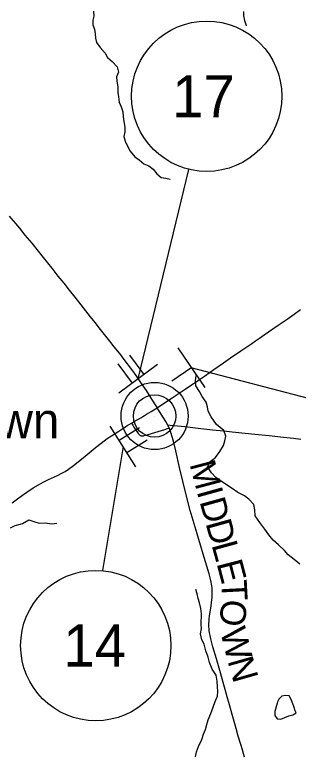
# Model space of a CAD drawing. Extents: x 0 to 1101, y 0 to 440.
# Drawn here: x 442.07 to 460.94, y 142.85 to 191.88 of the extents above; entities that cross this region are included whole.
import ezdxf

# ---------------------------------------------------------------- set-up
doc = ezdxf.new("R2010")
doc.units = 0
for name, color, linetype in [('Default', 7, 'Continuous'), ('GM_X_County_Road', 7, 'Continuous'), ('GM_X_Minor_Lake', 7, 'Continuous'), ('GM_X_Minor_River', 7, 'Continuous'), ('GM_X_State_Route', 7, 'Continuous'), ('GM_X_Township_Road', 7, 'Continuous'), ('GM_X_Township_Road_Text', 7, 'Continuous'), ('GM_X_Unincorporated', 7, 'Continuous'), ('GM_X_Unincorporated_Location', 7, 'Continuous'), ('GM_X_Unincorporated_Text', 7, 'Continuous'), ('SH_Masking', 7, 'Continuous'), ('SH_Text', 7, 'Continuous'), ('SN_P_Signs', 7, 'Continuous')]:
    doc.layers.add(name, color=color, linetype=linetype)

msp = doc.modelspace()

# ---------------------------------------------------------------- linework, layer by layer
at = {"layer": 'Default'}
msp.add_lwpolyline([(441.912, 159.441), (442.166, 159.631), (442.602, 159.949), (442.877, 160.142), (443.311, 160.43), (443.647, 160.631), (443.96, 160.8), (444.33, 160.979), (444.922, 161.252), (445.203, 161.395), (445.428, 161.523), (445.645, 161.665), (445.988, 161.919), (446.513, 162.335), (446.888, 162.64), (447.288, 162.974), (447.445, 163.107), (447.828, 163.406), (448.236, 163.702), (448.514, 163.89), (448.999, 164.205), (449.33, 164.413), (449.455, 164.492), (449.565, 164.563), (449.693, 164.637), (449.843, 164.726), (450.029, 164.837), (450.463, 165.09), (450.607, 165.175), (450.704, 165.231), (450.845, 165.318), (451.164, 165.509), (451.321, 165.607), (451.551, 165.747)], dxfattribs=at)
at = {"layer": 'GM_X_County_Road'}
msp.add_lwpolyline([(461.114, 163.65), (460.614, 163.705), (459.965, 163.771), (459.001, 163.875), (458.055, 163.979), (456.775, 164.112), (456.534, 164.136), (455.978, 164.19), (455.236, 164.266), (455.05, 164.285), (454.458, 164.352), (453.384, 164.473), (452.662, 164.547), (452.426, 164.576), (452.255, 164.598)], dxfattribs=at)
at = {"layer": 'GM_X_Minor_Lake'}
for points in [[(460.803, 145.476), (460.737, 145.601), (460.64, 145.897), (460.575, 146.08), (460.478, 146.364), (460.345, 146.593), (460.096, 146.62), (459.857, 146.578), (459.638, 146.389), (459.561, 146.194)], [(459.561, 146.194), (459.532, 146.119), (459.386, 145.555), (459.382, 145.295), (459.548, 145.077), (459.775, 145.051), (460.038, 145.171), (460.312, 145.268), (460.574, 145.332), (460.803, 145.476)]]:
    msp.add_lwpolyline(points, dxfattribs=at)
at = {"layer": 'GM_X_Minor_River'}
for points in [[(447.309, 192.114), (447.333, 191.795), (447.276, 191.51), (447.276, 191.214), (447.39, 190.929), (447.425, 190.621), (447.448, 190.325), (447.516, 190.04), (447.756, 189.698), (448.097, 189.334), (448.246, 189.038), (448.565, 188.776), (448.884, 188.411)], [(457.289, 192.096), (457.289, 191.811), (457.369, 191.503), (457.472, 191.173), (457.472, 191.139)], [(448.884, 188.411), (448.975, 188.069), (448.839, 187.762), (448.862, 187.466), (448.942, 187.09), (448.942, 186.703), (448.988, 186.418), (449.022, 186.065), (449.148, 185.757), (449.262, 185.416), (449.285, 185.085), (449.342, 184.789), (449.411, 184.402), (449.4, 184.095), (449.343, 183.787), (449.434, 183.48), (449.605, 183.093), (449.754, 182.809), (450.073, 182.444), (450.357, 182.228), (450.676, 181.967), (450.995, 181.83), (451.291, 181.603), (451.541, 181.295), (451.826, 181.068), (452.133, 181.023), (452.418, 180.954), (452.395, 180.92)], [(461.047, 155.343), (460.667, 155.655), (460.275, 155.978), (460.019, 156.265), (459.616, 156.634), (459.27, 156.956), (458.992, 157.3), (458.715, 157.69), (458.393, 158.113), (458.071, 158.571), (458.055, 158.956), (457.993, 159.32), (457.659, 159.676), (457.356, 159.896), (456.917, 160.129), (456.547, 160.384), (456.165, 160.639), (455.75, 160.917), (455.459, 161.126), (455.157, 161.425), (454.891, 161.814), (455.079, 162.173), (455.424, 162.439), (455.714, 162.842), (455.97, 163.234), (456.055, 163.561), (456.128, 163.854), (455.998, 164.23), (455.495, 164.645), (455.151, 165.149), (454.953, 165.526), (454.901, 165.81), (454.816, 166.128), (454.55, 166.495), (454.374, 166.826), (454.13, 167.215), (454.113, 167.532), (454.142, 167.894)], [(441.793, 157.777), (442.103, 157.922), (442.183, 157.944)], [(442.183, 157.944), (442.597, 158.062), (443.009, 158.305), (443.415, 158.173), (443.709, 158.089), (444.118, 158.106), (444.525, 158.042), (444.866, 158.071)], [(454.094, 142.549), (454.178, 142.876), (454.309, 143.237), (454.521, 143.698), (454.629, 144.047), (454.759, 144.362), (454.855, 144.701), (454.951, 145.005), (455.117, 145.433), (455.283, 145.849), (455.414, 146.22), (455.567, 146.569), (455.596, 146.897), (455.578, 147.203), (455.539, 147.577), (455.477, 147.975), (455.223, 148.375), (455.026, 148.82), (454.941, 149.172), (454.8, 149.582), (454.683, 150.025), (454.529, 150.333), (454.445, 150.72), (454.496, 151.07), (454.49, 151.353), (454.501, 152.043), (454.462, 152.417), (454.366, 152.781), (454.291, 153.065), (454.206, 153.383), (454.12, 153.679)]]:
    msp.add_lwpolyline(points, dxfattribs=at)
at = {"layer": 'GM_X_State_Route'}
for points in [[(441.705, 178.497), (442.383, 177.68), (442.752, 177.235), (443.205, 176.691), (443.633, 176.173), (443.971, 175.752), (444.536, 175.034), (444.951, 174.507), (445.332, 174.024), (445.692, 173.573), (446.077, 173.095), (446.469, 172.597), (447.101, 171.79), (447.403, 171.411), (447.764, 170.961), (448.376, 170.188), (448.675, 169.808), (448.907, 169.516), (449.102, 169.267), (449.34, 168.957), (449.845, 168.29), (450.132, 167.9), (450.451, 167.44), (450.814, 166.897), (451.063, 166.503), (451.386, 166.014), (451.551, 165.747)], [(451.551, 165.747), (452.042, 166.074), (452.549, 166.41), (453.41, 166.981), (453.707, 167.186), (454.071, 167.434), (454.362, 167.635), (454.695, 167.86), (455.086, 168.128), (455.332, 168.296), (455.958, 168.733), (456.434, 169.062), (457.109, 169.527), (457.846, 170.034), (458.092, 170.203), (458.352, 170.383), (458.673, 170.606), (459.26, 170.996), (459.611, 171.245), (460.199, 171.651), (460.669, 171.977), (461.094, 172.273)], [(441.912, 159.441), (442.166, 159.631), (442.602, 159.949), (442.877, 160.142), (443.311, 160.43), (443.647, 160.631), (443.96, 160.8), (444.33, 160.979), (444.922, 161.252), (445.203, 161.395), (445.428, 161.523), (445.645, 161.665), (445.988, 161.919), (446.513, 162.335), (446.888, 162.64), (447.288, 162.974), (447.445, 163.107), (447.828, 163.406), (448.236, 163.702), (448.514, 163.89), (448.999, 164.205), (449.33, 164.413), (449.455, 164.492), (449.565, 164.563), (449.693, 164.637), (449.843, 164.726), (450.029, 164.837), (450.463, 165.09), (450.607, 165.175), (450.704, 165.231), (450.845, 165.318), (451.164, 165.509), (451.321, 165.607), (451.551, 165.747)]]:
    msp.add_lwpolyline(points, dxfattribs=at)
at = {"layer": 'GM_X_Township_Road'}
for points in [[(452.255, 164.598), (452.123, 164.829), (451.551, 165.747)], [(449.843, 164.726), (449.931, 164.586), (450.003, 164.472), (450.235, 164.114), (450.286, 164.046), (450.325, 163.996), (450.359, 163.964), (450.394, 163.934), (450.424, 163.917), (450.459, 163.9), (450.495, 163.888), (450.53, 163.883), (450.569, 163.881), (450.604, 163.882), (450.651, 163.888), (450.696, 163.899), (450.944, 163.978), (451.388, 164.112), (452.063, 164.314), (452.235, 164.37), (452.347, 164.406)], [(452.347, 164.406), (452.281, 164.552), (452.255, 164.598)], [(457.362, 142.532), (457.221, 143.015), (457.114, 143.372), (456.952, 143.926), (456.813, 144.429), (456.549, 145.362), (456.365, 146.007), (456.217, 146.527), (456.078, 147.029), (455.945, 147.495), (455.756, 148.14), (455.49, 149.052), (455.263, 149.858), (455.125, 150.399), (455.079, 150.607), (455.042, 150.798), (455.019, 150.935), (455.005, 151.055), (454.997, 151.183), (454.992, 151.294), (454.994, 151.412), (455.003, 151.571), (455.017, 151.715), (455.04, 151.903), (455.147, 152.584), (455.174, 152.79), (455.198, 152.973), (455.213, 153.134), (455.221, 153.291), (455.223, 153.404), (455.221, 153.517), (455.216, 153.645), (455.204, 153.779), (455.186, 153.914), (455.17, 154.02), (455.146, 154.15), (455.117, 154.277), (455.004, 154.712), (454.618, 156.017), (454.209, 157.373), (453.759, 158.93), (453.489, 159.957), (453.266, 160.881), (453.049, 161.787), (452.787, 162.893), (452.629, 163.526), (452.542, 163.826), (452.459, 164.098), (452.366, 164.364), (452.347, 164.406)]]:
    msp.add_lwpolyline(points, dxfattribs=at)
at = {"layer": 'GM_X_Unincorporated'}
for radius in [2.232, 1.415]:
    msp.add_circle((451.383, 165.203), radius, dxfattribs=at)
at = {"layer": 'GM_X_Unincorporated_Location'}
msp.add_line((451.383, 165.203), (451.383, 165.203), dxfattribs=at)
at = {"layer": 'SH_Masking'}
for centre in [(454.848, 186.458), (447.466, 149.944)]:
    msp.add_circle(centre, 5, dxfattribs=at)
at = {"layer": 'SH_Text'}
for p, q in [((450.292, 167.67), (453.67, 181.599)), ((453.786, 168.422), (469.8, 164.238)), ((449.286, 163.183), (447.919, 154.923))]:
    msp.add_line(p, q, dxfattribs=at)
for centre in [(454.848, 186.458), (447.466, 149.944)]:
    msp.add_circle(centre, 5, dxfattribs=at)
at = {"layer": 'SN_P_Signs'}
for p, q in [((454.757, 167.098), (452.949, 169.738)), ((450.678, 167.954), (449.731, 169.244)), ((449.905, 167.386), (448.957, 168.675)), ((451.581, 168.618), (449.002, 166.723)), ((453.853, 168.418), (452.533, 167.514)), ((450.292, 167.67), (450.292, 167.67)), ((450.292, 167.67), (450.292, 167.67)), ((450.137, 161.829), (448.434, 164.538)), ((449.03, 163.59), (450.385, 164.441)), ((449.541, 162.777), (450.896, 163.629)), ((449.286, 163.183), (449.286, 163.183)), ((449.286, 163.183), (449.286, 163.183))]:
    msp.add_line(p, q, dxfattribs=at)

# ---------------------------------------------------------------- texts
at = {"layer": 'GM_X_Township_Road_Text'}
for s, rotation, p in [('M', 284.8293, (453.695, 162.016)), ('I', 285.4366, (454.174, 160.209)), ('D', 285.4373, (454.36, 159.534)), ('D', 285.435, (454.759, 158.088)), ('L', 285.4209, (455.159, 156.642)), ('E', 284.6308, (455.496, 155.419)), ('T', 273.07, (455.804, 154.275)), ('O', 263.091, (455.875, 153.08)), ('W', 283.7817, (455.735, 150.924)), ('N', 285.8812, (456.223, 148.94))]:
    msp.add_text(s, height=1.705, rotation=rotation, dxfattribs=at).set_placement(p)
at = {"layer": 'GM_X_Unincorporated_Text'}
msp.add_text('Middletown', height=2.3693, rotation=0, dxfattribs=at).set_placement((429.018, 163.716))
at = {"layer": 'SH_Text'}
for s, p in [('17', (452.549, 185.058)), ('14', (445.312, 148.544))]:
    msp.add_text(s, height=2.8, rotation=360, dxfattribs=at).set_placement(p)

doc.saveas('drawing.dxf')
